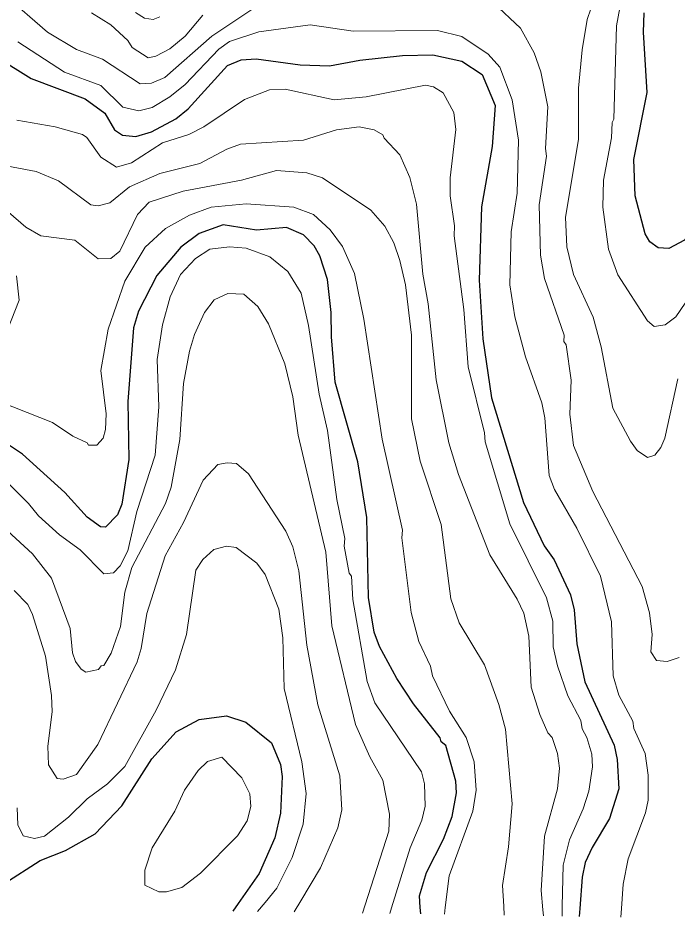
# Model space of a CAD drawing. Extents: x 673.3 to 698.5, y 6984.3 to 7012.3.
# Drawn here: x 688.869 to 689.744, y 6984.38 to 6985.574 of the extents above; entities that cross this region are included whole.
import ezdxf

# ---------------------------------------------------------------- set-up
doc = ezdxf.new("R2010")
doc.units = 0
doc.header["$LTSCALE"] = 0.032
doc.layers.add('1', color=7, linetype='Continuous', lineweight=25)
doc.layers.add('2', color=7, linetype='Continuous', lineweight=13)

msp = doc.modelspace()

# ---------------------------------------------------------------- linework, layer by layer
at = {"layer": '1'}
for points in [[(689.9196, 6985.6429), (689.9121, 6985.5653), (689.9018, 6985.5213), (689.8894, 6985.4898), (689.8706, 6985.4579), (689.8001, 6985.3682), (689.7699, 6985.3031), (689.7543, 6985.2793), (689.7336, 6985.2679), (689.7191, 6985.2689), (689.708, 6985.2768), (689.7022, 6985.2874), (689.6887, 6985.338), (689.6868, 6985.3865), (689.7046, 6985.4751), (689.6997, 6985.5552), (689.7005, 6985.581)], [(688.8413, 6985.5218), (688.8864, 6985.4938), (688.9583, 6985.4667), (688.9846, 6985.4477), (688.9971, 6985.4258), (689.0079, 6985.4185), (689.0254, 6985.4169), (689.0462, 6985.4231), (689.0789, 6985.4403), (689.0949, 6985.4537), (689.1474, 6985.511), (689.1656, 6985.5186), (689.1853, 6985.5202), (689.2437, 6985.5121), (689.283, 6985.5105), (689.3232, 6985.518), (689.3798, 6985.5243), (689.4199, 6985.5251), (689.4586, 6985.517), (689.4855, 6985.499), (689.5026, 6985.458), (689.4988, 6985.4035), (689.4847, 6985.3236), (689.4814, 6985.2262), (689.4863, 6985.148), (689.4978, 6985.0696), (689.5404, 6984.9307), (689.5677, 6984.8731), (689.5812, 6984.8547), (689.6027, 6984.8079), (689.6077, 6984.7881), (689.6111, 6984.7429), (689.6219, 6984.6927), (689.6607, 6984.6086), (689.6647, 6984.5894), (689.6671, 6984.5503), (689.6548, 6984.5109), (689.6315, 6984.4724), (689.6223, 6984.4524), (689.6183, 6984.433), (689.6151, 6984.3916), (689.6143, 6984.3811)], [(689.4039, 6984.3843), (689.4033, 6984.3929), (689.4022, 6984.4085), (689.4114, 6984.4395), (689.4344, 6984.4838), (689.4458, 6984.5139), (689.4513, 6984.5451), (689.4504, 6984.5608), (689.4374, 6984.6081), (689.4312, 6984.6128), (689.4299, 6984.618), (689.3945, 6984.6632), (689.3723, 6984.6969), (689.3494, 6984.7394), (689.3419, 6984.7584), (689.3348, 6984.8047), (689.3324, 6984.9109), (689.3203, 6984.9849), (689.2902, 6985.0907), (689.2853, 6985.1506), (689.2852, 6985.1829), (689.2801, 6985.2269), (689.2699, 6985.2584), (689.2626, 6985.2716), (689.2484, 6985.2864), (689.2257, 6985.2961), (689.1859, 6985.2923), (689.1417, 6985.2994), (689.1099, 6985.288), (689.0854, 6985.27), (689.0536, 6985.2321), (689.0293, 6985.1849), (689.0227, 6985.1626), (689.0148, 6985.065), (689.0164, 6984.9877), (689.0068, 6984.9285), (689.0013, 6984.9142), (688.9855, 6984.8981), (688.9789, 6984.8983), (688.9608, 6984.9113), (688.9312, 6984.9442), (688.8753, 6984.9951), (688.8413, 6985.0169)], [(688.8502, 6984.4244), (688.8987, 6984.4552), (688.9321, 6984.4686), (688.9714, 6984.4907), (689.0069, 6984.5278), (689.047, 6984.5904), (689.0792, 6984.626), (689.1096, 6984.6424), (689.1459, 6984.6472), (689.1719, 6984.639), (689.2059, 6984.6115), (689.2177, 6984.5826), (689.22, 6984.5669), (689.2177, 6984.518), (689.2104, 6984.4854), (689.1893, 6984.4382), (689.1615, 6984.3981), (689.1546, 6984.3881)]]:
    msp.add_lwpolyline(points, dxfattribs=at)
at = {"layer": '2'}
for points in [[(689.6445, 6985.6293), (689.6249, 6985.5722), (689.6182, 6985.5321), (689.6134, 6985.481), (689.6133, 6985.4129), (689.5963, 6985.3096), (689.5979, 6985.2705), (689.6069, 6985.2337), (689.633, 6985.1771), (689.6434, 6985.1373), (689.6592, 6985.0562), (689.6824, 6985.012), (689.6914, 6985), (689.705, 6984.9903), (689.7147, 6984.9936), (689.7228, 6985.0038), (689.7283, 6985.0163), (689.7456, 6985.0949)], [(689.7286, 6985.1666), (689.7139, 6985.1644), (689.7051, 6985.172), (689.6657, 6985.2333), (689.6533, 6985.2673), (689.646, 6985.3229), (689.6466, 6985.3589), (689.6573, 6985.4152), (689.6582, 6985.4355), (689.6606, 6985.4399), (689.6639, 6985.564), (689.6736, 6985.6168)], [(689.1995, 6985.5991), (689.1264, 6985.5499), (689.0642, 6985.4954), (689.0466, 6985.4877), (689.0312, 6985.4869), (688.9812, 6985.5196), (688.947, 6985.5326), (688.9082, 6985.5554), (688.8514, 6985.6054)], [(689.7095, 6984.7323), (689.7111, 6984.7555), (689.7079, 6984.7842), (689.698, 6984.819), (689.6325, 6984.9453), (689.6068, 6985.0066), (689.602, 6985.0481), (689.6036, 6985.0933), (689.5973, 6985.1402), (689.5939, 6985.1444), (689.5945, 6985.1529), (689.5681, 6985.2282), (689.5628, 6985.2591), (689.5613, 6985.3262), (689.5709, 6985.3905), (689.5695, 6985.4008), (689.5727, 6985.4563), (689.5636, 6985.5029), (689.5546, 6985.5278), (689.5364, 6985.5606), (689.5008, 6985.5945)], [(688.9668, 6985.5812), (688.9926, 6985.5652), (689.0149, 6985.5443), (689.0209, 6985.5352), (689.0421, 6985.5212), (689.0521, 6985.5237), (689.0706, 6985.5333), (689.0911, 6985.5501), (689.1148, 6985.5778)], [(689.0575, 6985.5759), (689.0487, 6985.5724), (689.0373, 6985.5742), (689.0252, 6985.5814)], [(689.9571, 6985.5848), (689.9478, 6985.538), (689.9311, 6985.4887), (689.9204, 6985.469), (689.8448, 6985.3706), (689.7906, 6985.273), (689.7552, 6985.1956), (689.7426, 6985.1772), (689.7286, 6985.1666)], [(688.8688, 6985.5424), (688.9307, 6985.5024), (688.9793, 6985.4846), (689.0082, 6985.456), (689.0294, 6985.4511), (689.0474, 6985.4554), (689.0706, 6985.4694), (689.0913, 6985.486), (689.1358, 6985.5328), (689.1498, 6985.5428), (689.189, 6985.556), (689.2573, 6985.565), (689.3144, 6985.5569), (689.4261, 6985.5576), (689.4586, 6985.5495), (689.4933, 6985.5263), (689.5089, 6985.5089), (689.5254, 6985.4656), (689.5336, 6985.412), (689.5319, 6985.3417), (689.5239, 6985.2903), (689.5222, 6985.22), (689.5287, 6985.1775), (689.5432, 6985.1242), (689.5646, 6985.063), (689.5686, 6985.0432), (689.5744, 6984.9666), (689.5815, 6984.948), (689.6112, 6984.8967), (689.6425, 6984.8327)], [(689.5916, 6984.3814), (689.5919, 6984.3946), (689.593, 6984.449), (689.6015, 6984.4829), (689.6198, 6984.524), (689.6273, 6984.5473), (689.6321, 6984.5796), (689.6313, 6984.5964), (689.6247, 6984.6187), (689.6183, 6984.6301), (689.6166, 6984.6413), (689.5994, 6984.674), (689.5855, 6984.7138), (689.58, 6984.739), (689.5792, 6984.7732), (689.5711, 6984.8042), (689.5221, 6984.9024), (689.4896, 6985.0115), (689.4886, 6985.0232), (689.4668, 6985.1109), (689.4611, 6985.1869), (689.4482, 6985.2848), (689.4488, 6985.2982), (689.4432, 6985.338), (689.4432, 6985.362), (689.4505, 6985.426), (689.4481, 6985.4488), (689.4339, 6985.4747), (689.4211, 6985.4827), (689.4103, 6985.4851), (689.3315, 6985.4694), (689.289, 6985.4656), (689.2239, 6985.4795), (689.2032, 6985.4787), (689.1698, 6985.4661), (689.1161, 6985.4295), (689.096, 6985.4195), (689.061, 6985.4085), (689.02, 6985.3819), (689, 6985.3762), (688.979, 6985.3892), (688.9604, 6985.4157), (688.9547, 6985.4195), (688.9185, 6985.4297), (688.8674, 6985.4385)], [(688.8316, 6985.3817), (688.8932, 6985.3704), (688.9231, 6985.358), (688.9658, 6985.326), (688.9755, 6985.3248), (688.9912, 6985.3289), (689.0171, 6985.3502), (689.0573, 6985.3675), (689.1107, 6985.3812), (689.1465, 6985.4), (689.1645, 6985.4067), (689.2483, 6985.4119), (689.2923, 6985.4257), (689.3224, 6985.4298), (689.342, 6985.4257), (689.3537, 6985.4189), (689.3553, 6985.4145), (689.3763, 6985.3926), (689.3896, 6985.3625), (689.3984, 6985.327), (689.4066, 6985.2338), (689.4139, 6985.1947), (689.4245, 6985.0937), (689.4411, 6985.0098), (689.4541, 6984.968), (689.4955, 6984.8613), (689.5322, 6984.8022), (689.5407, 6984.7838), (689.5475, 6984.7533), (689.5506, 6984.6855), (689.5622, 6984.6492), (689.5728, 6984.625), (689.5783, 6984.6187), (689.5857, 6984.5975), (689.5881, 6984.578), (689.5857, 6984.5506), (689.5684, 6984.4874), (689.5638, 6984.4154), (689.5662, 6984.3899), (689.567, 6984.3818)], [(688.8563, 6985.3164), (688.8796, 6985.2963), (688.8995, 6985.2851), (688.9446, 6985.2791), (688.9754, 6985.2543), (688.9924, 6985.2547), (689.0045, 6985.2645), (689.028, 6985.3133), (689.0435, 6985.3295), (689.0883, 6985.3442), (689.1658, 6985.359), (689.2122, 6985.3719), (689.2528, 6985.3688), (689.2733, 6985.3621), (689.3379, 6985.3192), (689.3562, 6985.2977), (689.3681, 6985.2754), (689.3764, 6985.2523), (689.3837, 6985.2197), (689.3918, 6985.1532), (689.3919, 6985.042), (689.4031, 6984.9858), (689.4311, 6984.9015), (689.4439, 6984.8027), (689.455, 6984.7708), (689.4886, 6984.7151), (689.5076, 6984.6625), (689.5165, 6984.6299), (689.5254, 6984.5305), (689.5205, 6984.4735), (689.5125, 6984.4222), (689.5141, 6984.3948), (689.5148, 6984.3826)], [(689.4354, 6984.3838), (689.4365, 6984.393), (689.4416, 6984.4349), (689.4733, 6984.521), (689.4774, 6984.5487), (689.4749, 6984.5861), (689.4644, 6984.6185), (689.4421, 6984.6534), (689.4194, 6984.7004), (689.417, 6984.7134), (689.4016, 6984.746), (689.3911, 6984.7846), (689.3789, 6984.884), (689.3796, 6984.894), (689.3527, 6985.0148), (689.3283, 6985.1741), (689.3161, 6985.2351), (689.3002, 6985.2708), (689.2837, 6985.2928), (689.2615, 6985.3133), (689.2355, 6985.3231), (689.1723, 6985.3272), (689.1258, 6985.323), (689.0969, 6985.3124), (689.0648, 6985.2948), (689.0381, 6985.2697), (689.0109, 6985.2249), (688.9887, 6985.1611), (688.979, 6985.106), (688.9863, 6985.0485), (688.9855, 6985.0276), (688.9822, 6985.0162), (688.974, 6985.007), (688.9629, 6985.0071), (688.9611, 6985.0102), (688.9421, 6985.0188), (688.9149, 6985.0371), (688.8283, 6985.0709)], [(689.363, 6984.385), (689.3653, 6984.3925), (689.3899, 6984.4722), (689.4055, 6984.5087), (689.4097, 6984.5275), (689.4089, 6984.5571), (689.4049, 6984.5731), (689.3429, 6984.6646), (689.3326, 6984.693), (689.3137, 6984.8021), (689.312, 6984.8327), (689.3089, 6984.837), (689.3023, 6984.8728), (689.303, 6984.8831), (689.2925, 6984.9347), (689.2802, 6985.0265), (689.269, 6985.0745), (689.255, 6985.166), (689.2451, 6985.2086), (689.2275, 6985.2374), (689.2034, 6985.2571), (689.172, 6985.2685), (689.1501, 6985.2703), (689.1237, 6985.2671), (689.1048, 6985.255), (689.0849, 6985.2335), (689.0713, 6985.204), (689.061, 6985.1667), (689.054, 6985.1206), (689.0563, 6985.0579), (689.0514, 6984.9936), (689.0271, 6984.9187), (689.0149, 6984.8666), (689.005, 6984.8468), (688.9959, 6984.8375), (688.9833, 6984.8362), (688.9516, 6984.8677), (688.9244, 6984.8876), (688.8965, 6984.9129), (688.8831, 6984.9296), (688.8443, 6984.9681)], [(688.8494, 6985.1455), (688.8705, 6985.1996), (688.8671, 6985.2319)], [(688.8436, 6984.9033), (688.8882, 6984.8625), (688.9135, 6984.8304), (688.9382, 6984.7636), (688.9416, 6984.7312), (688.9457, 6984.7195), (688.9529, 6984.7092), (688.959, 6984.7052), (688.9762, 6984.709), (688.9797, 6984.7138), (688.983, 6984.7143), (688.9929, 6984.7305), (689.0051, 6984.7662), (689.0108, 6984.8115), (689.0203, 6984.8445), (689.065, 6984.9292), (689.0726, 6984.9511), (689.084, 6985.0146), (689.0891, 6985.0889), (689.097, 6985.1317), (689.1036, 6985.1539), (689.1167, 6985.183), (689.1297, 6985.2001), (689.1476, 6985.2083), (689.1689, 6985.2073), (689.1876, 6985.191), (689.202, 6985.1679), (689.2235, 6985.1149), (689.2339, 6985.0713), (689.2414, 6985.0203), (689.2778, 6984.8646), (689.286, 6984.7669), (689.3172, 6984.636), (689.3363, 6984.5929), (689.3535, 6984.562), (689.3625, 6984.5167), (689.3616, 6984.4943), (689.3301, 6984.3964), (689.3266, 6984.3855)], [(689.2359, 6984.3869), (689.2449, 6984.4019), (689.271, 6984.4454), (689.2938, 6984.4988), (689.299, 6984.5227), (689.2965, 6984.5679), (689.2672, 6984.6622), (689.2528, 6984.7414), (689.242, 6984.8402), (689.2343, 6984.8718), (689.2248, 6984.8926), (689.1752, 6984.9689), (689.1595, 6984.9824), (689.1471, 6984.9835), (689.1346, 6984.981), (689.1151, 6984.9602), (689.0891, 6984.904), (689.0646, 6984.86), (689.04, 6984.7832), (689.0326, 6984.737), (689.0274, 6984.719), (688.9751, 6984.6092), (688.9468, 6984.5695), (688.9293, 6984.5634), (688.921, 6984.5642), (688.9098, 6984.5823), (688.9089, 6984.6073), (688.9146, 6984.6529), (688.9138, 6984.6744), (688.9056, 6984.7265), (688.8884, 6984.7819), (688.882, 6984.7954), (688.8642, 6984.8139)], [(688.8682, 6984.525), (688.8691, 6984.5025), (688.8758, 6984.4881), (688.891, 6984.4844), (688.9042, 6984.4878), (688.9364, 6984.5127), (688.9608, 6984.5371), (688.9879, 6984.5569), (689.0108, 6984.58), (689.0525, 6984.655), (689.0784, 6984.7085), (689.0929, 6984.7555), (689.1055, 6984.8407), (689.1145, 6984.8552), (689.1292, 6984.8684), (689.1459, 6984.8728), (689.159, 6984.8709), (689.1862, 6984.8503), (689.1972, 6984.8352), (689.2153, 6984.7892), (689.2208, 6984.7512), (689.2225, 6984.6838), (689.2461, 6984.5861), (689.2518, 6984.5444), (689.2478, 6984.5033), (689.233, 6984.4591), (689.2127, 6984.4185), (689.1973, 6984.3997), (689.1874, 6984.3876)], [(689.6425, 6984.8327), (689.6573, 6984.7721), (689.6593, 6984.7004), (689.6669, 6984.6747), (689.6855, 6984.6405), (689.687, 6984.6304), (689.7022, 6984.5972), (689.7062, 6984.5688), (689.7062, 6984.5356), (689.7026, 6984.5184), (689.6794, 6984.4577), (689.6727, 6984.424), (689.6705, 6984.3916), (689.6697, 6984.3802)], [(689.7472, 6984.7247), (689.7313, 6984.7197), (689.7172, 6984.721), (689.7095, 6984.7323)]]:
    msp.add_lwpolyline(points, dxfattribs=at)
msp.add_lwpolyline([(689.0772, 6984.5208), (689.0904, 6984.5485), (689.1084, 6984.5747), (689.1207, 6984.5869), (689.1399, 6984.5926), (689.1663, 6984.5649), (689.1768, 6984.5438), (689.1784, 6984.5269), (689.1736, 6984.508), (689.1604, 6984.4882), (689.1114, 6984.4384), (689.0865, 6984.4195), (689.0664, 6984.4135), (689.0561, 6984.4135), (689.0377, 6984.4227), (689.0376, 6984.4426), (689.0472, 6984.4719)], close=True, dxfattribs=at)

doc.saveas('drawing.dxf')
